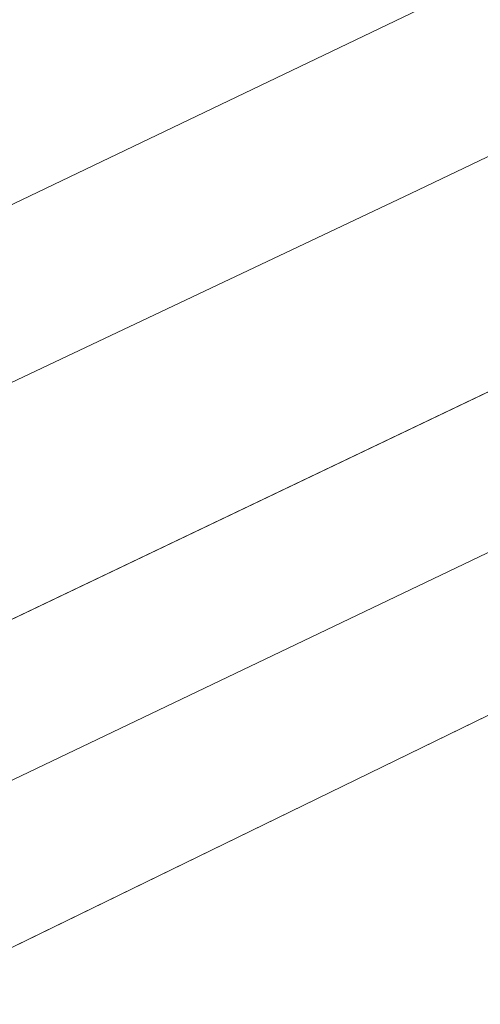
# Model space of a CAD drawing. Header units: metres. Extents: x 163628 to 167676, y 402708 to 405373.
# Tile 889 of 1056: x 166451.93 to 166455.48, y 404389.43 to 404397. Entities that reach past the tile are written whole.
import ezdxf

# ---------------------------------------------------------------- set-up
doc = ezdxf.new("R2010")
doc.units = ezdxf.units.M
for name, color, linetype, lineweight in [('X-CA190022.004-UO-BGT_Ondergrond$0$GE_479_BTDGroenvoorziening_grasenkruida_GEM', 253, 'Continuous', 9), ('X-CA190022.004-UO-BGT_Ondergrond$0$GE_504_WTDWaterloop_sloot_Vlak_GEM', 253, 'Continuous', 9), ('X-CA190022.004-UO-BGT_Ondergrond$0$GE_541_OWTOever_slootkant_Vlak_GEM', 253, 'Continuous', 9), ('X-CA190022.004-UO-KAD_Percelen$0$B-WE-KG-GRENS_PERCEEL-GV', 150, 'Continuous', 9)]:
    doc.layers.add(name, color=color, linetype=linetype, lineweight=lineweight)

msp = doc.modelspace()

# ---------------------------------------------------------------- linework, layer by layer
at = {"layer": 'X-CA190022.004-UO-BGT_Ondergrond$0$GE_479_BTDGroenvoorziening_grasenkruida_GEM', "flags": 128}
msp.add_lwpolyline([(166336.177, 404338.347), (166362.282, 404350.81), (166382.869, 404360.584), (166402.268, 404370.292), (166431.523, 404384.588), (166454.942, 404395.665), (166474.552, 404405.1), (166493.316, 404414.196), (166508.664, 404421.261), (166516.137, 404424.067), (166517.818, 404424.526), (166518.436, 404424.629), (166518.914, 404424.318), (166519.302, 404423.699), (166519.584, 404423.052), (166519.805, 404422.274), (166519.854, 404421.567), (166519.784, 404420.961), (166519.601, 404420.495), (166518.805, 404419.445), (166245.53, 404287.59)], dxfattribs=at)
at = {"layer": 'X-CA190022.004-UO-BGT_Ondergrond$0$GE_504_WTDWaterloop_sloot_Vlak_GEM', "flags": 128}
msp.add_lwpolyline([(166407.05, 404371.045), (166428.029, 404380.867), (166445.596, 404389.392), (166462.548, 404397.491), (166477.241, 404404.696), (166494.1, 404412.446), (166511.445, 404420.645), (166517.603, 404423.205), (166517.96, 404423.222), (166518.342, 404422.847), (166518.525, 404422.287), (166518.599, 404421.927), (166518.476, 404421.395), (166499.287, 404412.353), (166479.949, 404403.194), (166461.055, 404394.342), (166439.438, 404383.807), (166417.612, 404373.31), (166397.017, 404363.305)], dxfattribs=at)
at = {"layer": 'X-CA190022.004-UO-BGT_Ondergrond$0$GE_541_OWTOever_slootkant_Vlak_GEM', "flags": 128}
for points in [[(166336.177, 404338.347), (166362.282, 404350.81), (166382.869, 404360.584), (166402.268, 404370.292), (166431.523, 404384.588), (166454.942, 404395.665), (166474.552, 404405.1), (166493.316, 404414.196), (166508.664, 404421.261), (166516.137, 404424.067), (166517.818, 404424.526), (166518.436, 404424.629), (166518.914, 404424.318), (166519.302, 404423.699), (166519.584, 404423.052), (166519.805, 404422.274), (166519.854, 404421.567), (166519.784, 404420.961), (166519.601, 404420.495), (166518.805, 404419.445)], [(166376.281, 404355.048), (166397.135, 404365.924), (166407.05, 404371.045), (166428.029, 404380.867), (166445.596, 404389.392), (166462.548, 404397.491), (166477.241, 404404.696), (166494.1, 404412.446), (166511.445, 404420.645), (166517.603, 404423.205), (166517.96, 404423.222), (166518.342, 404422.847), (166518.525, 404422.287), (166518.599, 404421.927), (166518.476, 404421.395), (166499.287, 404412.353), (166479.949, 404403.194), (166461.055, 404394.342), (166439.438, 404383.807), (166417.612, 404373.31), (166397.017, 404363.305), (166369.729, 404350.197), (166358.292, 404344.75), (166346.657, 404338.999)]]:
    msp.add_lwpolyline(points, dxfattribs=at)
at = {"layer": 'X-CA190022.004-UO-KAD_Percelen$0$B-WE-KG-GRENS_PERCEEL-GV', "flags": 128}
msp.add_lwpolyline([(166570.024, 404452.16), (166566.281, 404450.347), (166557.729, 404446.204), (166519.676, 404428.189), (166495.615, 404416.798), (166462.856, 404400.844), (166403.983, 404372.633), (166405.703, 404369.055), (166477.921, 404403.62), (166584.681, 404454.717), (166581.36, 404457.652)], close=True, dxfattribs=at)
for points in [[(166344.579, 404343.815), (166354.738, 404348.675), (166394.97, 404368.314), (166403.983, 404372.633), (166462.856, 404400.844), (166495.615, 404416.798), (166519.676, 404428.189), (166557.729, 404446.204)], [(166343.677, 404313.069), (166389.169, 404334.739), (166420.289, 404349.63), (166462.989, 404369.962), (166488.281, 404382.107), (166477.921, 404403.62), (166405.703, 404369.055), (166095.059, 404220.376)]]:
    msp.add_lwpolyline(points, dxfattribs=at)

doc.saveas('drawing.dxf')
